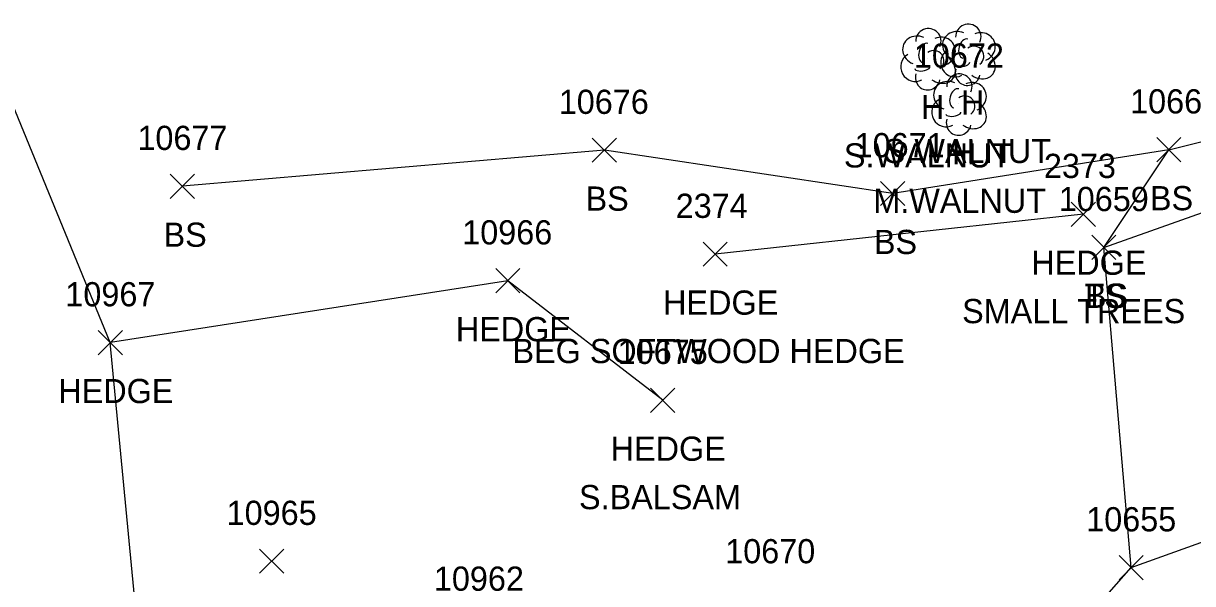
# Model space of a CAD drawing. Extents: x 1439173 to 1457902, y 641926 to 659889.
# Drawn here: x 1447980.6 to 1448077.2, y 647426.7 to 647473 of the extents above; entities that cross this region are included whole.
import ezdxf

# ---------------------------------------------------------------- set-up
doc = ezdxf.new("R2010")
doc.units = 0
for name, color, linetype in [('L_A', 7, 'Continuous'), ('L_C', 7, 'Continuous'), ('L_I', 7, 'Continuous'), ('L_TIC', 7, 'Continuous'), ('LAHR', 7, 'Continuous'), ('LELB', 7, 'Continuous'), ('LSOGP', 7, 'Continuous'), ('LTD', 7, 'Continuous'), ('R_I', 7, 'Continuous'), ('R_TIC', 7, 'Continuous'), ('RDG', 7, 'Continuous')]:
    doc.layers.add(name, color=color, linetype=linetype)

msp = doc.modelspace()

# ---------------------------------------------------------------- linework, layer by layer
at = {"layer": 'L_TIC'}
for points in [[(1448027.623, 647461.541), (1448029.623, 647463.541)], [(1448029.623, 647461.541), (1448027.623, 647463.541)], [(1448074.243, 647461.578), (1448076.243, 647463.578)], [(1448076.243, 647461.578), (1448074.243, 647463.578)], [(1448074.243, 647461.578), (1448076.243, 647463.578)], [(1448076.243, 647461.578), (1448074.243, 647463.578)], [(1447992.762, 647458.558), (1447994.762, 647460.558)], [(1447994.762, 647458.558), (1447992.762, 647460.558)], [(1448051.439, 647457.959), (1448053.439, 647459.959)], [(1448053.439, 647457.959), (1448051.439, 647459.959)], [(1448067.185, 647456.244), (1448069.185, 647458.244)], [(1448069.185, 647456.244), (1448067.185, 647458.244)], [(1448036.768, 647452.946), (1448038.768, 647454.946)], [(1448038.768, 647452.946), (1448036.768, 647454.946)], [(1448068.876, 647453.508), (1448070.876, 647455.508)], [(1448070.876, 647453.508), (1448068.876, 647455.508)], [(1448068.876, 647453.508), (1448070.876, 647455.508)], [(1448070.876, 647453.508), (1448068.876, 647455.508)], [(1448019.647, 647450.753), (1448021.647, 647452.753)], [(1448021.647, 647450.753), (1448019.647, 647452.753)], [(1447986.81, 647445.638), (1447988.81, 647447.638)], [(1447988.81, 647445.638), (1447986.81, 647447.638)], [(1448032.437, 647440.873), (1448034.437, 647442.873)], [(1448034.437, 647440.873), (1448032.437, 647442.873)], [(1448000.131, 647427.572), (1448002.131, 647429.572)], [(1448002.131, 647427.572), (1448000.131, 647429.572)], [(1448071.136, 647427.041), (1448073.136, 647429.041)], [(1448073.136, 647427.041), (1448071.136, 647429.041)]]:
    msp.add_lwpolyline(points, dxfattribs=at)
at = {"layer": 'LAHR'}
for points in [[(1448068.185, 647457.244), (1448037.768, 647453.946)], [(1448033.437, 647441.873), (1448020.647, 647451.753), (1447987.81, 647446.638)]]:
    msp.add_lwpolyline(points, dxfattribs=at)
at = {"layer": 'LELB'}
for points in [[(1448069.876, 647454.508), (1448081.922, 647458.762), (1448094.877, 647461.429), (1448096.309, 647467.374), (1448089.207, 647512.687), (1448082.673, 647551.235), (1448072.729, 647610.272), (1448064.942, 647660.74), (1448053.738, 647723.051), (1448045.088, 647774.776), (1448035.509, 647827.801), (1448028.47, 647862.617), (1448021.91, 647904.288), (1448017.857, 647930.035)], [(1448075.243, 647462.578), (1448089.356, 647466.11), (1448082.592, 647511.337), (1448074.743, 647550.35), (1448065.899, 647609.972), (1448055.443, 647658.334)], [(1448072.136, 647428.041), (1448069.876, 647454.508), (1448075.243, 647462.578), (1448052.439, 647458.959), (1448028.623, 647462.541), (1447993.762, 647459.558)]]:
    msp.add_lwpolyline(points, dxfattribs=at)
at = {"layer": 'LSOGP'}
msp.add_lwpolyline([(1448023.368, 647278.648), (1448017.454, 647321.225), (1448014.92, 647341.369), (1448013.809, 647358.043), (1447988.494, 647354.121), (1447993.681, 647396.543), (1447990.447, 647419.041), (1447987.807, 647446.65), (1447967.747, 647495.541)], dxfattribs=at)
at = {"layer": 'LTD'}
for p, q in [((1448055.34, 647470.112), (1448055.34, 647470.112)), ((1448055.34, 647470.112), (1448055.34, 647470.112)), ((1448058.636, 647470.479), (1448058.636, 647470.479)), ((1448058.636, 647470.479), (1448058.636, 647470.479)), ((1448057.899, 647466.363), (1448057.899, 647466.363)), ((1448057.899, 647466.363), (1448057.899, 647466.363))]:
    msp.add_line(p, q, dxfattribs=at)
for centre in [(1448055.386, 647471.546), (1448058.683, 647471.913), (1448057.946, 647467.797)]:
    msp.add_arc(centre, 1.047, 335.52715, 180.95627, dxfattribs=at)
for centre, major_axis, ratio, start_param, end_param in [((1448054.548, 647470.779), (1.21, -0.512), 0.895232, 1.570796, 4.712389), ((1448056.381, 647470.696), (-1.141, -0.483), 0.949671, 1.570796, 4.712389), ((1448057.844, 647471.146), (1.21, -0.512), 0.895232, 1.570796, 4.712389), ((1448059.678, 647471.063), (-1.141, -0.483), 0.949671, 1.570796, 4.712389), ((1448055.131, 647470.57), (-0.208, -0.792), 0.645439, 3.141593, 6.283185), ((1448058.428, 647470.938), (-0.208, -0.792), 0.645439, 3.141593, 6.283185), ((1448059.136, 647470.313), (-0.5, 0.667), 0.989748, 3.141593, 6.283185), ((1448054.256, 647469.404), (0.584, -1.042), 0.959034, 3.141593, 6.283185), ((1448055.84, 647469.946), (-0.5, 0.667), 0.989748, 3.141593, 6.283185), ((1448056.34, 647469.279), (-1.09, 0.792), 0.841452, 1.570796, 4.712389), ((1448057.553, 647469.771), (0.584, -1.042), 0.959034, 3.141593, 6.283185), ((1448059.636, 647469.646), (-1.09, 0.792), 0.841452, 1.570796, 4.712389), ((1448054.881, 647469.362), (-0.625, -0.083), 0.423636, 0, 3.141593), ((1448058.637, 647468.979), (0.265, 1.061), 0.942809, 1.570796, 4.712389), ((1448058.178, 647469.729), (-0.625, -0.083), 0.423636, 0, 3.141593), ((1448055.34, 647468.612), (0.265, 1.061), 0.942809, 1.570796, 4.712389), ((1448057.107, 647467.03), (1.21, -0.512), 0.895232, 1.570796, 4.712389), ((1448058.941, 647466.947), (-1.141, -0.483), 0.949671, 1.570796, 4.712389), ((1448057.691, 647466.822), (-0.208, -0.792), 0.645439, 3.141593, 6.283185), ((1448056.816, 647465.655), (0.584, -1.042), 0.959034, 3.141593, 6.283185), ((1448058.399, 647466.197), (-0.5, 0.667), 0.989748, 3.141593, 6.283185), ((1448058.899, 647465.53), (-1.09, 0.792), 0.841452, 1.570796, 4.712389), ((1448057.441, 647465.613), (-0.625, -0.083), 0.423636, 0, 3.141593), ((1448057.899, 647464.863), (0.265, 1.061), 0.942809, 1.570796, 4.712389)]:
    msp.add_ellipse(centre, major_axis=major_axis, ratio=ratio, start_param=start_param, end_param=end_param, dxfattribs=at)
at = {"layer": 'R_TIC'}
for points in [[(1448071.136, 647427.041), (1448073.136, 647429.041)], [(1448073.136, 647427.041), (1448071.136, 647429.041)]]:
    msp.add_lwpolyline(points, dxfattribs=at)
at = {"layer": 'RDG'}
msp.add_lwpolyline([(1448045.669, 647383.275), (1448048.73, 647385.208), (1448054.152, 647400.786), (1448062.428, 647417.026), (1448072.136, 647428.041), (1448083.254, 647432.043), (1448091.459, 647441.312), (1448094.808, 647451.424), (1448100.59, 647461.997)], dxfattribs=at)

# ---------------------------------------------------------------- texts
at = {"layer": 'L_A'}
for s, p in [('H', (1448058.069, 647465.479)), ('H', (1448054.773, 647465.112)), ('H', (1448057.332, 647461.363)), ('BS', (1448027.064, 647457.541)), ('BS', (1448073.684, 647457.578)), ('BS', (1448073.684, 647457.578)), ('BS', (1447992.203, 647454.558)), ('BS', (1448050.88, 647453.959)), ('HEDGE', (1448063.886, 647452.244)), ('HEDGE', (1448033.469, 647448.946)), ('TS', (1448068.286, 647449.508)), ('BS', (1448068.317, 647449.508)), ('HEDGE', (1448016.348, 647446.753)), ('HEDGE', (1447983.51, 647441.638)), ('HEDGE', (1448029.138, 647436.873))]:
    msp.add_text(s, height=2, dxfattribs=at).set_placement(p)
at = {"layer": 'L_C'}
for s, p in [('S.WALNUT', (1448051.699, 647461.479)), ('S.WALNUT', (1448048.403, 647461.112)), ('M.WALNUT', (1448050.836, 647457.363)), ('SMALL TREES', (1448058.169, 647448.244)), ('BEG SOFTWOOD HEDGE', (1448021.028, 647444.946)), ('S.BALSAM', (1448026.523, 647432.873))]:
    msp.add_text(s, height=2, dxfattribs=at).set_placement(p)
at = {"layer": 'L_I'}
for s, p in [('10672', (1448054.183, 647469.363)), ('10676', (1448024.851, 647465.541)), ('10661', (1448072.046, 647465.578)), ('10661', (1448072.046, 647465.578)), ('10677', (1447990.045, 647462.558)), ('10671', (1448049.289, 647461.959)), ('2373', (1448064.925, 647460.244)), ('10659', (1448066.152, 647457.508)), ('10659', (1448066.152, 647457.508)), ('2374', (1448034.508, 647456.946)), ('10966', (1448016.875, 647454.753)), ('10967', (1447984.093, 647449.638)), ('10675', (1448029.72, 647444.873)), ('10965', (1447997.415, 647431.572)), ('10655', (1448068.419, 647431.041)), ('10670', (1448038.599, 647428.401)), ('10962', (1448014.534, 647426.132))]:
    msp.add_text(s, height=2, dxfattribs=at).set_placement(p)
at = {"layer": 'R_I'}
msp.add_text('10655', height=2, dxfattribs=at).set_placement((1448068.419, 647431.041))

doc.saveas('drawing.dxf')
